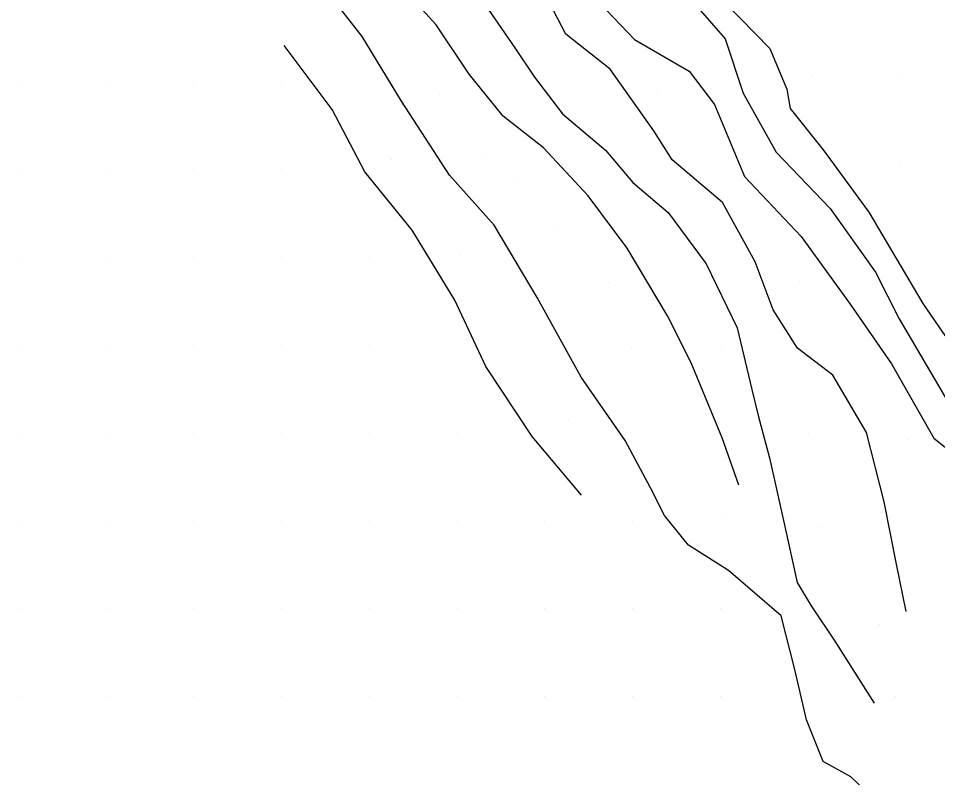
# Model space of a CAD drawing. Extents: x 2062781 to 2066835, y 358981 to 366501.
# Drawn here: x 2065739.6 to 2065949.1, y 364290.2 to 364463.2 of the extents above; entities that cross this region are included whole.
import ezdxf

# ---------------------------------------------------------------- set-up
doc = ezdxf.new("R2010")
doc.units = 0
doc.layers.add('PH Exist DTM Breakline', color=7, linetype='Continuous')
doc.layers.add('PH Exist DTM Point', color=7, linetype='Continuous')

msp = doc.modelspace()

# ---------------------------------------------------------------- linework, layer by layer
at = {"layer": 'PH Exist DTM Breakline'}
for points in [[(2065903.77, 364356.84), (2065899.99, 364367.6), (2065892.9, 364384.7), (2065887.56, 364395.43), (2065878.36, 364410.85), (2065869.42, 364422.75), (2065859.28, 364433.69), (2065850.03, 364440.89), (2065842.31, 364450.48), (2065834.83, 364461.73), (2065823.62, 364474), (2065817.74, 364482.06), (2065807.76, 364500.09), (2065800.42, 364514.72), (2065790.26, 364528.19), (2065778.47, 364536.98)], [(2065866.5, 364497.73), (2065869.69, 364490.67), (2065880.11, 364479.03), (2065893.93, 364466.31), (2065900.66, 364458.53), (2065904.8, 364446.19), (2065912.32, 364432.71), (2065924.63, 364419.9), (2065934.95, 364405.39), (2065940.35, 364394.71), (2065951.32, 364376.01), (2065961.42, 364365.21), (2065971.17, 364348.46), (2065981.99, 364338.72), (2065986.44, 364334.2), (2065991.03, 364322.91), (2065999.68, 364311.69), (2066008.65, 364299.94)], [(2065878.75, 364490.25), (2065893.97, 364473.62), (2065910.88, 364456.36), (2065914.73, 364447.06), (2065915.51, 364442.65), (2065922.97, 364433.26), (2065933.41, 364419.07), (2065945.76, 364398.25), (2065950.22, 364391.7), (2065959.85, 364378.27), (2065965.59, 364370.26), (2065977.54, 364355.58), (2065982.36, 364350.26), (2065986.91, 364344.35), (2065994.29, 364333.39), (2065998.59, 364324.33), (2066004.93, 364317.01), (2066010.75, 364308.14), (2066016.98, 364304.04)], [(2065900.07, 364421.25), (2065888.61, 364430.96), (2065884.38, 364437.58), (2065874.44, 364451.6), (2065864.38, 364459.6), (2065857.93, 364472.08), (2065852.04, 364484.24)], [(2065866.01, 364477.99), (2065870.42, 364468.51), (2065880, 364458.4), (2065892.47, 364451.17), (2065898.22, 364443.59), (2065905.06, 364427.2), (2065917.97, 364413.51), (2065929.13, 364398.11), (2065938.62, 364384.5), (2065948.24, 364367.55), (2065958.67, 364359.3), (2065966.58, 364345.98), (2065969.82, 364335.39), (2065973.52, 364326.95), (2065970.85, 364325.7), (2065965.41, 364327.15), (2065960.56, 364332.01), (2065962.31, 364342.75)], [(2065941.03, 364279.33), (2065929.31, 364290.4), (2065922.97, 364293.89), (2065919.24, 364303.41), (2065916.55, 364314.88), (2065913.45, 364327.05), (2065901.4, 364337.44), (2065892.34, 364343.14), (2065886.87, 364349.95), (2065883.67, 364356.23), (2065877.87, 364367.05), (2065867.84, 364381.48), (2065857.82, 364399.59), (2065847.98, 364416.06), (2065837.84, 364427.49), (2065826.89, 364444.31), (2065817.93, 364459.05), (2065808.75, 364470.95)], [(2065846.64, 364465.3), (2065852.69, 364456.46), (2065857.2, 364449.78), (2065863.58, 364441.45), (2065873.4, 364433.19), (2065879.6, 364425.84), (2065887.66, 364418.98), (2065896.36, 364407.29), (2065903.41, 364392.68), (2065906.71, 364378.65), (2065908.16, 364372.73), (2065910.77, 364363.08), (2065914.27, 364347.45), (2065917.08, 364334.64), (2065920.26, 364329.33), (2065925.68, 364321.29), (2065934.66, 364307.18)], [(2065867.95, 364354.56), (2065856.64, 364367.9), (2065846.08, 364383.88), (2065839.07, 364399.03), (2065829.32, 364414.95), (2065818.53, 364428.21), (2065811.11, 364442.44), (2065800.15, 364457.03)], [(2065941.96, 364328.06), (2065939.7, 364338.82), (2065936.88, 364353.07), (2065932.87, 364368.88), (2065925.21, 364381.92), (2065917.17, 364388.09), (2065911.64, 364396.78), (2065907.51, 364407.77), (2065900.07, 364421.25)]]:
    msp.add_lwpolyline(points, dxfattribs=at)
at = {"layer": 'PH Exist DTM Point'}
for p, q in [((2065920.4, 364450.1), (2065920.4, 364450.1)), ((2065739.57, 364448.66), (2065739.57, 364448.66)), ((2065759.57, 364448.66), (2065759.57, 364448.66)), ((2065779.57, 364448.66), (2065779.57, 364448.66)), ((2065799.57, 364448.66), (2065799.57, 364448.66)), ((2065940.22, 364449.84), (2065940.22, 364449.84)), ((2065885.25, 364446.88), (2065885.25, 364446.88)), ((2065835.53, 364445.78), (2065835.53, 364445.78)), ((2065845.39, 364432.01), (2065845.39, 364432.01)), ((2065824.53, 364431.04), (2065824.53, 364431.04)), ((2065940.49, 364430.32), (2065940.49, 364430.32)), ((2065739.57, 364428.66), (2065739.57, 364428.66)), ((2065759.57, 364428.66), (2065759.57, 364428.66)), ((2065779.57, 364428.66), (2065779.57, 364428.66)), ((2065799.57, 364428.66), (2065799.57, 364428.66)), ((2065853.28, 364425.75), (2065853.28, 364425.75)), ((2065861.75, 364415.28), (2065861.75, 364415.28)), ((2065739.57, 364408.66), (2065739.57, 364408.66)), ((2065759.57, 364408.66), (2065759.57, 364408.66)), ((2065779.57, 364408.66), (2065779.57, 364408.66)), ((2065799.57, 364408.66), (2065799.57, 364408.66)), ((2065819.57, 364408.66), (2065819.57, 364408.66)), ((2065840.42, 364409.32), (2065840.42, 364409.32)), ((2065874.14, 364402.92), (2065874.14, 364402.92)), ((2065917.62, 364403.15), (2065917.62, 364403.15)), ((2065739.57, 364388.66), (2065739.57, 364388.66)), ((2065759.57, 364388.66), (2065759.57, 364388.66)), ((2065779.57, 364388.66), (2065779.57, 364388.66)), ((2065799.57, 364388.66), (2065799.57, 364388.66)), ((2065819.57, 364388.66), (2065819.57, 364388.66)), ((2065879.37, 364388.29), (2065879.37, 364388.29)), ((2065899.73, 364388.45), (2065899.73, 364388.45)), ((2065865, 364371.6), (2065865, 364371.6)), ((2065739.57, 364368.66), (2065739.57, 364368.66)), ((2065759.57, 364368.66), (2065759.57, 364368.66)), ((2065779.57, 364368.66), (2065779.57, 364368.66)), ((2065799.57, 364368.66), (2065799.57, 364368.66)), ((2065819.57, 364368.66), (2065819.57, 364368.66)), ((2065839.57, 364368.66), (2065839.57, 364368.66)), ((2065919.57, 364368.66), (2065919.57, 364368.66)), ((2065942.36, 364367.25), (2065942.36, 364367.25)), ((2065900.06, 364349.55), (2065900.06, 364349.55)), ((2065739.57, 364348.66), (2065739.57, 364348.66)), ((2065759.57, 364348.66), (2065759.57, 364348.66)), ((2065779.57, 364348.66), (2065779.57, 364348.66)), ((2065799.57, 364348.66), (2065799.57, 364348.66)), ((2065819.57, 364348.66), (2065819.57, 364348.66)), ((2065839.57, 364348.66), (2065839.57, 364348.66)), ((2065859.57, 364348.66), (2065859.57, 364348.66)), ((2065879.57, 364348.66), (2065879.57, 364348.66)), ((2065922.02, 364347.27), (2065922.02, 364347.27)), ((2065739.57, 364328.66), (2065739.57, 364328.66)), ((2065759.57, 364328.66), (2065759.57, 364328.66)), ((2065779.57, 364328.66), (2065779.57, 364328.66)), ((2065799.57, 364328.66), (2065799.57, 364328.66)), ((2065819.57, 364328.66), (2065819.57, 364328.66)), ((2065839.57, 364328.66), (2065839.57, 364328.66)), ((2065859.57, 364328.66), (2065859.57, 364328.66)), ((2065879.57, 364328.66), (2065879.57, 364328.66)), ((2065899.57, 364328.66), (2065899.57, 364328.66)), ((2065935.92, 364325.02), (2065935.92, 364325.02)), ((2065739.57, 364308.66), (2065739.57, 364308.66)), ((2065759.57, 364308.66), (2065759.57, 364308.66)), ((2065779.57, 364308.66), (2065779.57, 364308.66)), ((2065799.57, 364308.66), (2065799.57, 364308.66)), ((2065819.57, 364308.66), (2065819.57, 364308.66)), ((2065839.57, 364308.66), (2065839.57, 364308.66)), ((2065859.57, 364308.66), (2065859.57, 364308.66)), ((2065879.57, 364308.66), (2065879.57, 364308.66)), ((2065899.57, 364308.66), (2065899.57, 364308.66)), ((2065939.57, 364308.66), (2065939.57, 364308.66))]:
    msp.add_line(p, q, dxfattribs=at)

doc.saveas('drawing.dxf')
